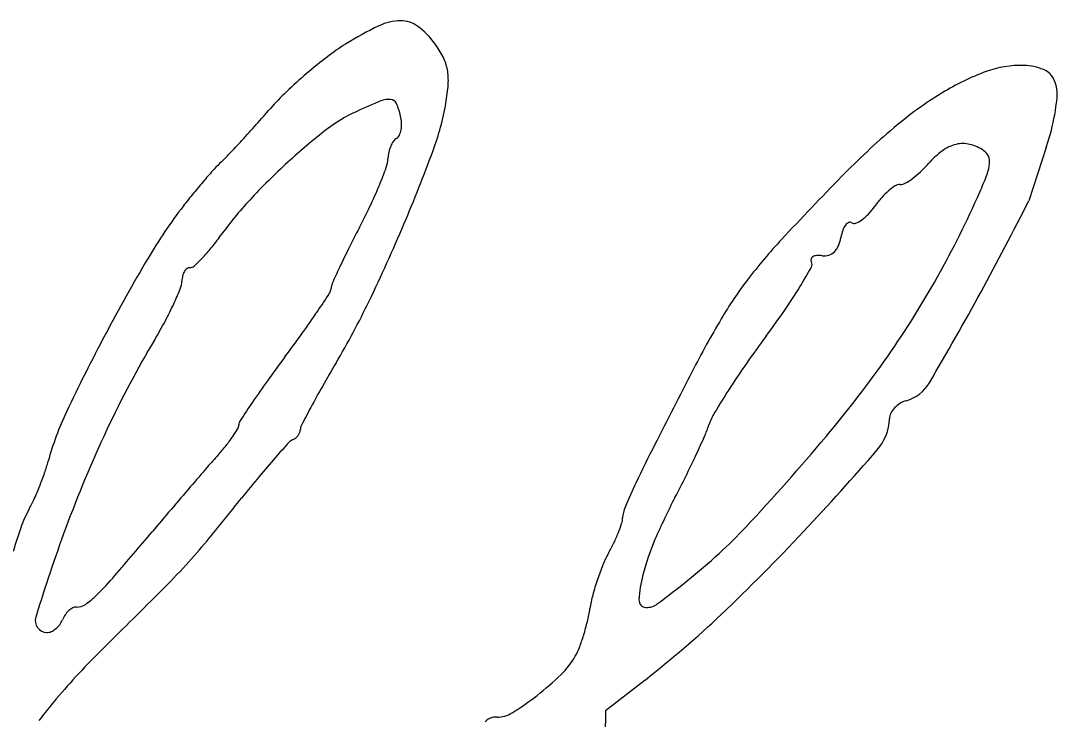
# Model space of a CAD drawing. Extents: x 0 to 34, y 0 to 22.
# Drawn here: x 26.5236 to 26.7559, y 9.0815 to 9.2379 of the extents above; entities that cross this region are included whole.
import ezdxf

# ---------------------------------------------------------------- set-up
doc = ezdxf.new("R2010")
doc.units = 0
doc.layers.add('SH_Text', color=7, linetype='Continuous')

msp = doc.modelspace()

# ---------------------------------------------------------------- linework, layer by layer
at = {"layer": 'SH_Text'}
msp.add_line((26.75337923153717, 9.209551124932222), (26.749530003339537, 9.19763259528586), dxfattribs=at)
msp.add_lwpolyline([(26.663525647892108, 9.090282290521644), (26.654702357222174, 9.083387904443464), (26.65445840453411, 9.06674388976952)], dxfattribs=at)
for centre, radius, start, end in [((26.60885509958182, 9.226573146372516), 0.011357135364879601, 90.48004497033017, 115.90598454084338), ((26.608813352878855, 9.231555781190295), 0.006374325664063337, 53.31136134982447, 90.48005043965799), ((26.640735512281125, 9.160935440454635), 0.08432746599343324, 115.90597378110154, 121.70375710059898), ((26.60169267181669, 9.221998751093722), 0.018292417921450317, 36.37299766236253, 53.3112661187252), ((26.59946697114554, 9.22035944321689), 0.021056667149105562, 26.68432398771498, 36.37299402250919), ((26.62262659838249, 9.190252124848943), 0.04986878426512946, 121.70385018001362, 127.38894615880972), ((26.657547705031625, 9.144559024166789), 0.10737828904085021, 127.38897143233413, 130.5927427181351), ((26.608796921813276, 9.225048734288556), 0.010614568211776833, 10.509301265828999, 26.684262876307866), ((26.658731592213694, 9.143177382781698), 0.10919777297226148, 130.59273507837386, 133.78459116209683), ((26.60654399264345, 9.224630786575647), 0.01290593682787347, 356.1622465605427, 10.509360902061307), ((26.759724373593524, 9.173250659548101), 0.05684293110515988, 110.35511499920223, 121.36941862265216), ((26.747699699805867, 9.205661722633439), 0.022273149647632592, 88.18437264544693, 110.3551118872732), ((26.74799412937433, 9.214949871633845), 0.012980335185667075, 68.07832060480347, 88.18438090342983), ((26.751201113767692, 9.222918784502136), 0.004390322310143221, 23.002995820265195, 68.07830734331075), ((26.578959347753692, 9.226481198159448), 0.04055257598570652, 350.05002928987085, 356.1622685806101), ((26.74761436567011, 9.221396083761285), 0.008286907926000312, 353.30455185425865, 23.002965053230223), ((26.623916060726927, 9.17950215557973), 0.058882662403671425, 133.78453871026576, 138.85232640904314), ((26.774864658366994, 9.14841704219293), 0.08592792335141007, 121.36940014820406, 130.32521116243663), ((26.668937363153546, 9.063026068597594), 0.16971812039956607, 112.36810504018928, 114.42038500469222), ((26.606083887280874, 9.215761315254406), 0.004555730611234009, 84.48502754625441, 112.36816572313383), ((26.606369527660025, 9.218719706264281), 0.0015835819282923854, 24.805273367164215, 84.48500790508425), ((26.59498289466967, 9.213457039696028), 0.01412754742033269, 12.8393945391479, 24.805389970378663), ((26.55910110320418, 9.229964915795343), 0.060714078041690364, 339.6947504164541, 350.04998333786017), ((26.698107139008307, 9.227207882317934), 0.058134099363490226, 346.25020941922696, 353.3045289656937), ((26.310934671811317, 9.452992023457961), 0.35675426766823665, 318.0838943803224, 318.8523424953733), ((26.61241790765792, 9.18750488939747), 0.033008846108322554, 114.42046628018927, 127.91108268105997), ((26.600255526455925, 9.214658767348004), 0.008719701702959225, 2.25521428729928, 12.839381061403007), ((26.3152915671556, 9.449079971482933), 0.35089878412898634, 317.30589627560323, 318.0839699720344), ((26.60205663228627, 9.214729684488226), 0.006917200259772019, 349.66430567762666, 2.255319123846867), ((26.68012187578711, 9.100570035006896), 0.14319730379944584, 127.91108893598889, 132.44832180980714), ((26.607071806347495, 9.2129270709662), 0.0015476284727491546, 299.9018717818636, 335.00603089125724), ((26.60394298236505, 9.214385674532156), 0.004999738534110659, 335.0059279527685, 349.6641696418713), ((26.830985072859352, 9.082300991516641), 0.17265066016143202, 130.32518375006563, 135.63875878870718), ((26.723065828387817, 9.221100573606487), 0.03243905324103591, 339.14308995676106, 346.2503002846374), ((26.342606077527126, 9.423880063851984), 0.313735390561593, 316.54844974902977, 317.3058971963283), ((26.61360552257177, 9.206806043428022), 0.007696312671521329, 156.8819530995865, 167.47663980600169), ((26.612336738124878, 9.207347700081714), 0.006316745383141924, 145.38342498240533, 156.88196824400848), ((26.608926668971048, 9.20970160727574), 0.0021731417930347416, 119.90183804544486, 145.3834640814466), ((26.73516642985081, 9.202117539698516), 0.008359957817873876, 103.32603446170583, 126.84962513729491), ((26.73473978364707, 9.203918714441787), 0.006508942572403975, 75.94520635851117, 103.32601493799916), ((26.733942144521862, 9.200732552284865), 0.009793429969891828, 55.78273218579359, 75.9451923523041), ((26.537608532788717, 9.239142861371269), 0.045120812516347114, 313.3792050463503, 316.5483763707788), ((26.613500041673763, 9.206829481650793), 0.007588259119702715, 167.47670280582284, 178.18436161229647), ((26.25247505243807, 9.343421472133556), 0.3876573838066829, 337.06312904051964, 339.6947231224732), ((26.7424524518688, 9.192395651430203), 0.020509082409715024, 126.84957843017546, 138.88322625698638), ((26.73781891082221, 9.206433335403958), 0.0028993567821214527, 23.70660777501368, 55.78282958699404), ((26.7374776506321, 9.206283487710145), 0.003272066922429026, 354.4084857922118, 23.706575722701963), ((26.58949555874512, 9.184233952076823), 0.030425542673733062, 133.37918965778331, 137.76338620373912), ((26.684104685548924, 9.096215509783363), 0.14909854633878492, 132.44827701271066, 137.06706652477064), ((26.51498488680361, 9.237913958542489), 0.09632068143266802, 337.52640471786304, 340.0567127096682), ((26.599422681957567, 9.207275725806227), 0.006496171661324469, 340.0567551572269, 358.18436881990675), ((26.70851946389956, 9.22201477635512), 0.024532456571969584, 313.07079462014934, 318.8832362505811), ((26.731202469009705, 9.206897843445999), 0.009577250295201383, 339.4436926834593, 354.40844348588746), ((26.663594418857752, 9.116958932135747), 0.13050835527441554, 137.7634046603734, 139.250094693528), ((27.272025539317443, 8.65098643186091), 0.7895371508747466, 135.63876405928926, 137.04180558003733), ((26.71407794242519, 9.215390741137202), 0.015869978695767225, 299.13485744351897, 306.23474095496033), ((26.7117786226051, 9.218528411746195), 0.019759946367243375, 306.2346688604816, 313.07077742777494), ((26.66872340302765, 9.230327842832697), 0.07630504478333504, 336.1995765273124, 339.4436760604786), ((26.674913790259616, 9.107205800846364), 0.14544996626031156, 139.25016348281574, 140.72608235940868), ((26.509344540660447, 9.240247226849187), 0.10242458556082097, 334.6842187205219, 337.52640203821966), ((26.726305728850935, 9.190236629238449), 0.012642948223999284, 122.06084956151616, 130.48343138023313), ((26.720636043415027, 9.199288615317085), 0.0019619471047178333, 88.70627938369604, 122.06083066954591), ((26.7207301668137, 9.203456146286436), 0.002206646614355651, 268.7061270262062, 299.13483909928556), ((26.656530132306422, 9.12223875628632), 0.12170236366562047, 140.72610991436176, 142.41309637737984), ((26.73194045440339, 9.184556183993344), 0.020662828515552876, 138.35853092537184, 144.9505399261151), ((26.728679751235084, 9.187455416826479), 0.01629960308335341, 130.48352007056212, 138.35858889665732), ((26.535359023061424, 9.289149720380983), 0.22206536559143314, 330.73642763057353, 336.19957652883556), ((26.652087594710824, 9.12565845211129), 0.11609607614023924, 142.41313497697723, 149.40128274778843), ((26.63392930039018, 9.14289498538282), 0.08056721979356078, 137.06699181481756, 144.38896293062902), ((26.482317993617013, 9.25303181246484), 0.1323224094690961, 332.33857744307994, 334.68418475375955), ((26.700614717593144, 9.206531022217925), 0.017601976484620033, 317.487318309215, 324.9505483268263), ((26.096814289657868, 9.527518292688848), 0.7313428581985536, 331.38204760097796, 333.1877440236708), ((26.708580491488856, 9.198135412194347), 0.005976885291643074, 291.71370696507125, 306.15578587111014), ((26.706161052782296, 9.201446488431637), 0.01007772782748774, 306.1558721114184, 317.48729778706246), ((26.840294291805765, 9.06539721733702), 0.2718480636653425, 152.33854181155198, 153.45488395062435), ((26.25507369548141, 9.342322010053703), 0.3848357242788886, 334.25139242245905, 337.063099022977), ((26.717640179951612, 9.18758432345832), 0.010379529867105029, 160.84740008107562, 170.09312842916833), ((26.711933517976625, 9.189566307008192), 0.004338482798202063, 143.1061758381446, 160.84747040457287), ((26.709892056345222, 9.19109873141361), 0.001785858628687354, 113.30106586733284, 143.1060660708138), ((26.709482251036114, 9.192050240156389), 0.0007498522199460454, 56.46680413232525, 113.30107147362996), ((26.710432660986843, 9.193484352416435), 0.0009706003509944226, 236.46698153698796, 291.71376151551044), ((26.52095028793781, 9.223813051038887), 0.058400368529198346, 320.980711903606, 324.38887198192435), ((26.78576753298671, 9.103766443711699), 0.12511515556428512, 137.04179044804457, 142.51616292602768), ((26.699348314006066, 9.190779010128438), 0.00818921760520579, 336.6014778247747, 350.0932361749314), ((26.53760538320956, 9.210316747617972), 0.03696342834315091, 316.1795543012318, 320.98069652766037), ((26.74862937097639, 9.111189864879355), 0.16938136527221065, 153.454898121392, 155.04609094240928), ((26.703070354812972, 9.189168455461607), 0.004133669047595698, 314.10085994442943, 336.60144933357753), ((26.914151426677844, 8.970682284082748), 0.42055471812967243, 149.40128639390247, 152.08283568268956), ((26.538942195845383, 9.209033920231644), 0.03511066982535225, 312.09474378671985, 316.1795002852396), ((26.701512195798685, 9.184371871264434), 0.0008132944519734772, 164.8217432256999, 209.90190422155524), ((26.701496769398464, 9.184376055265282), 0.0007973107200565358, 119.06937880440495, 164.8216756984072), ((26.70214371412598, 9.183212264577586), 0.002128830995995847, 94.1844243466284, 119.06941552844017), ((26.702482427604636, 9.178582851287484), 0.006770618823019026, 83.67609058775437, 94.18455827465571), ((26.703622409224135, 9.188869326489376), 0.003578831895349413, 263.6761042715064, 287.6996253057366), ((26.70375114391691, 9.18846595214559), 0.0031554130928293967, 287.69954875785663, 314.1009175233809), ((26.563418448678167, 9.179918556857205), 0.0036169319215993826, 149.02414172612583, 165.85755721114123), ((26.56232274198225, 9.180576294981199), 0.002338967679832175, 127.70283823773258, 149.02412748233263), ((26.561518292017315, 9.181617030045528), 0.0010235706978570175, 88.18440197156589, 127.70300899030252), ((26.561592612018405, 9.183961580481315), 0.00132215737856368, 268.1843748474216, 312.09485999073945), ((26.81243714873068, 9.081498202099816), 0.23975911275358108, 155.0460747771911, 155.98938716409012), ((26.568223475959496, 9.257459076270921), 0.15218515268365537, 328.6810358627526, 330.60246210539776), ((26.699747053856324, 9.183356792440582), 0.0012229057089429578, 330.6025631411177, 29.90186871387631), ((26.554657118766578, 9.179797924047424), 0.005093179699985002, 337.98551136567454, 358.18435724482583), ((26.565226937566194, 9.179462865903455), 0.005481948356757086, 165.85750160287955, 178.18436157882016), ((26.755515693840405, 9.12696594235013), 0.0869917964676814, 142.51616382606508, 149.4436340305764), ((26.545800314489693, 9.28329866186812), 0.21009642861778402, 325.041579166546, 330.7365239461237), ((26.492521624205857, 9.204920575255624), 0.07211531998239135, 335.0732071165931, 337.98550941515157), ((26.591091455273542, 9.178042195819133), 0.002086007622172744, 326.8827352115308, 358.184420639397), ((26.59605720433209, 9.177884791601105), 0.0028822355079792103, 155.98943393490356, 178.1844667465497), ((26.605005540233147, 9.235078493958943), 0.10912925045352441, 325.41771501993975, 328.68106205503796), ((26.118351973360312, 9.515767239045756), 0.7068080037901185, 329.4807575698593, 331.3820171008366), ((26.32314152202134, 9.352831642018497), 0.3220055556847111, 326.00748806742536, 326.8827341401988), ((26.43509963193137, 9.255493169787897), 0.18496430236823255, 329.38771925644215, 334.25140066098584), ((26.487377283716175, 9.207311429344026), 0.07778809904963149, 331.843768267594, 335.0732030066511), ((26.430443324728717, 9.280476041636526), 0.19258759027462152, 324.2726105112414, 326.0074935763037), ((26.5326500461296, 9.284960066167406), 0.1970126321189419, 323.32077891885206, 325.41774592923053), ((26.46729087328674, 9.218061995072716), 0.10057051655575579, 329.1800554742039, 331.843730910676), ((26.880783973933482, 9.053011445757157), 0.232461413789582, 149.44368723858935, 152.7698174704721), ((26.32145655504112, 9.358870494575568), 0.32684036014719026, 323.1050926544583, 324.2725413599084), ((26.92706192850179, 8.963841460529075), 0.43516560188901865, 152.08282265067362, 154.62000529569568), ((26.751284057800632, 9.048634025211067), 0.23012264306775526, 149.180046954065, 154.8685785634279), ((26.885244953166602, 9.022342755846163), 0.24263611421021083, 143.3207734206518, 145.09278197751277), ((26.857875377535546, 8.95618998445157), 0.3439030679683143, 143.10503700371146, 144.21381627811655), ((26.893137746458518, 8.984477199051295), 0.34724671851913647, 149.38765458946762, 150.39376201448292), ((26.847758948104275, 9.048500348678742), 0.1969259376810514, 145.09277535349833, 147.16499263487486), ((26.50753843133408, 9.310048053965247), 0.25678156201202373, 319.94914473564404, 325.0416720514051), ((30.27660603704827, 7.305537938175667), 4.051528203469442, 152.76986698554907, 153.02998971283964), ((26.74211142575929, 9.039638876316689), 0.20119704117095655, 144.21375274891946, 145.87025947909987), ((26.7196647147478, 9.161294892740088), 0.008791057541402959, 285.79318207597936, 329.4807648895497), ((26.77166601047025, 9.053499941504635), 0.20753443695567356, 150.393689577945, 151.8730460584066), ((26.837032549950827, 9.055422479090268), 0.18415990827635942, 147.165034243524, 149.03466864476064), ((26.865909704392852, 8.955727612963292), 0.35075343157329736, 145.870289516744, 146.6735730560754), ((26.723752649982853, 9.147208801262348), 0.005889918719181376, 121.7893959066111, 137.04166425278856), ((26.723561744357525, 9.147516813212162), 0.005527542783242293, 105.79315055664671, 121.7893162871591), ((26.595021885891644, 9.12136354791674), 0.06765533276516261, 154.61995466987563, 164.6565670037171), ((26.89083497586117, 8.98979724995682), 0.34266132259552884, 151.87299779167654, 152.62975769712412), ((26.691276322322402, 9.142881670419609), 0.01417759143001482, 149.0346900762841, 161.2383738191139), ((26.721237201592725, 9.148706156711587), 0.0029398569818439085, 153.37439956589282, 178.18441933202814), ((26.72320288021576, 9.147720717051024), 0.0051387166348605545, 137.04161614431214, 153.37437610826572), ((26.57071001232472, 9.147467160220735), 0.0018011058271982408, 328.69300211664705, 358.0954730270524), ((26.574498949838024, 9.147341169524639), 0.0019899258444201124, 146.6737101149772, 178.09550188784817), ((26.588679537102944, 9.146220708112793), 0.002416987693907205, 152.62969798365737, 178.18443621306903), ((26.648000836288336, 9.1575814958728), 0.03152637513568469, 336.16626193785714, 341.23840198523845), ((26.707110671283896, 9.149153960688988), 0.011193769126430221, 318.9391684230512, 358.1843448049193), ((26.79716699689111, 9.027110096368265), 0.28080324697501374, 154.8685605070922, 159.76843641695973), ((26.541318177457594, 9.16548019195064), 0.036276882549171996, 321.2977911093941, 325.24966226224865), ((26.542927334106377, 9.164363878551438), 0.034318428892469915, 325.2496453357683, 328.6930917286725), ((26.58384692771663, 9.146253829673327), 0.002251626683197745, 291.48387754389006, 309.0479233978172), ((26.583396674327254, 9.146808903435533), 0.0029663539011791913, 309.04783750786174, 323.3326286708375), ((26.58349324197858, 9.146737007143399), 0.002845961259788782, 323.33266893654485, 337.90600077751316), ((26.58443356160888, 9.146355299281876), 0.0018311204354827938, 337.9059535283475, 358.18438959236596), ((26.481539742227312, 9.231116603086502), 0.2135063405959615, 334.9307722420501, 336.1662864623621), ((26.314042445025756, 9.472702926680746), 0.5095607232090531, 316.8996216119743, 319.94918137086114), ((26.529585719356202, 9.174880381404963), 0.05131064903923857, 318.2503150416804, 321.29781251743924), ((26.810767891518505, 8.937475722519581), 0.3065875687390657, 137.7772143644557, 138.6407722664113), ((26.585594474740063, 9.141813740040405), 0.002519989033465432, 111.48371472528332, 137.7772016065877), ((26.979593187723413, 8.983276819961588), 0.352190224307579, 153.0300032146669, 154.58842439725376), ((26.74774415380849, 8.980168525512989), 0.24110311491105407, 138.25028601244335, 139.12415700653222), ((26.727024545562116, 9.011199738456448), 0.19501616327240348, 138.6408097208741, 140.25262801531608), ((26.457972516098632, 9.242140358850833), 0.23952436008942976, 333.6667212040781, 334.93088246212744), ((26.19527573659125, 9.595041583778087), 0.6900094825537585, 316.8927616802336, 318.93908336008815), ((26.491336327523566, 9.149813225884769), 0.039862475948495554, 340.78669123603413, 344.6565387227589), ((27.648049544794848, 8.20096259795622), 1.431780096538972, 139.12412372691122, 139.3581196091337), ((26.45913298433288, 9.161035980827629), 0.07396534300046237, 338.3503546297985, 340.78670857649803), ((26.82588485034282, 8.928986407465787), 0.32359451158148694, 140.25266148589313, 141.3557113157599), ((26.455561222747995, 9.243333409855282), 0.24221465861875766, 332.4131926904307, 333.66681184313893), ((26.46037430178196, 9.160543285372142), 0.07262982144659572, 335.9048186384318, 338.35033886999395), ((27.77941779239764, 8.088197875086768), 1.6049086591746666, 139.35806957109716, 139.59527401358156), ((26.798727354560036, 9.06920286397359), 0.1519510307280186, 154.58837275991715, 156.81252509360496), ((26.496446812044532, 9.144410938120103), 0.03311427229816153, 331.50523181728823, 335.90477799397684), ((25.794253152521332, 9.753834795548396), 0.9972532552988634, 320.64633776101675, 321.35565724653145), ((26.791381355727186, 9.067869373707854), 0.1366821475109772, 152.4132077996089, 156.7948842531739), ((26.553253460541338, 9.113574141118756), 0.03152243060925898, 151.50520079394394, 160.00788738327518), ((27.727775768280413, 8.132153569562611), 1.5370927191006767, 139.5952042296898, 139.84020088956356), ((26.66523872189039, 9.126381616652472), 0.006731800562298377, 156.81244765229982, 178.1844026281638), ((26.653985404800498, 9.126738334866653), 0.00452716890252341, 341.9236738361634, 358.18437750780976), ((26.582472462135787, 9.102943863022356), 0.06261508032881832, 160.00789926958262, 165.0958451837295), ((26.88091184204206, 8.996245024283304), 0.3700548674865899, 159.76835235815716, 163.0078691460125), ((26.626742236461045, 9.135630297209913), 0.033184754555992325, 338.18170850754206, 341.9237070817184), ((26.610297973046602, 9.195468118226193), 0.10381883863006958, 312.2614073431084, 316.89966947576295), ((25.533638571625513, 9.983707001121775), 1.3338806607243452, 319.28852297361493, 319.8401656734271), ((26.46829192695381, 9.20108560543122), 0.1255538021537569, 317.381324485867, 320.6462754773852), ((26.62213658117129, 9.137474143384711), 0.03814578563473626, 334.3876858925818, 338.1816949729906), ((26.718118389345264, 9.099277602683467), 0.05697054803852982, 156.79482706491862, 165.22038424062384), ((26.383824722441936, 9.418556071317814), 0.43175020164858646, 313.4215718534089, 316.89274309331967), ((26.618915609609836, 9.139018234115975), 0.04171774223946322, 330.8399749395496, 334.38767539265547), ((26.676750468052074, 9.106748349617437), 0.024510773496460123, 150.83995731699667, 157.62729299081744), ((26.575646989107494, 9.233600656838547), 0.155343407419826, 308.8321578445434, 312.2613980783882), ((26.4240297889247, 9.241813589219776), 0.18570282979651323, 314.92314906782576, 317.3812729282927), ((26.703276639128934, 9.095829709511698), 0.053196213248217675, 157.627172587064, 161.4296591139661), ((26.487681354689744, 9.162768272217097), 0.07525520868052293, 314.809667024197, 319.2884808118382), ((26.70434977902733, 9.095469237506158), 0.05432827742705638, 161.42972024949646, 165.2131897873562), ((26.689465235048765, 9.10683715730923), 0.02733695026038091, 165.220322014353, 177.05694929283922), ((26.52326239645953, 9.298679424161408), 0.23888615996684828, 306.7720404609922, 308.8321120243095), ((23.9929246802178, 11.679458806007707), 3.6284323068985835, 314.64022959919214, 314.92304142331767), ((26.52727992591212, 9.12290572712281), 0.01906740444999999, 304.70993929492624, 314.8096841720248), ((26.68083251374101, 9.101676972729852), 0.03000549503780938, 165.2131844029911, 171.11403295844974), ((26.663790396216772, 9.108157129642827), 0.0016282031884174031, 177.05692780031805, 268.1844077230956), ((26.53815141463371, 9.101740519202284), 0.00552997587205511, 132.4297487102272, 145.26363499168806), ((26.537328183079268, 9.102641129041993), 0.004309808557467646, 118.00589399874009, 132.42971087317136), ((26.536069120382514, 9.105008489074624), 0.0016284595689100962, 88.18436283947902, 118.00581189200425), ((26.536227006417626, 9.109989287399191), 0.003354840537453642, 268.1844067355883, 304.7099638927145), ((26.61427728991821, 9.112082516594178), 0.037358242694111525, 346.57638154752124, 351.11407260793), ((26.66386591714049, 9.110539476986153), 0.004011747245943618, 268.1843552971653, 306.7720816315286), ((26.529567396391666, 9.103609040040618), 0.0026722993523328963, 163.0079036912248, 268.1843658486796), ((26.52825585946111, 9.10577484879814), 0.00514346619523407, 322.8907001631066, 337.1907869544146), ((26.53861784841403, 9.101417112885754), 0.006097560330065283, 145.26368069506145, 157.19082076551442), ((26.602512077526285, 9.114890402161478), 0.04945388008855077, 342.89934763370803, 346.5765043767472), ((26.516862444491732, 9.277978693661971), 0.23820166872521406, 308.0035447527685, 313.42157001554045), ((26.529552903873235, 9.103151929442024), 0.002214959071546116, 268.18442749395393, 293.8627428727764), ((26.528627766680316, 9.105243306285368), 0.004501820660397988, 293.86266216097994, 308.96980855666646), ((26.528106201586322, 9.105888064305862), 0.005331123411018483, 308.9699142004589, 322.89076911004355), ((26.60684615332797, 9.113556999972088), 0.044919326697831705, 339.1546146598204, 342.89936269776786), ((26.694166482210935, 8.944078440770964), 0.21591588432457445, 134.6401177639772, 136.87595733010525), ((26.636128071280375, 9.102407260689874), 0.013586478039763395, 330.0293701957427, 339.154741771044), ((26.63150101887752, 9.105075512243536), 0.01892774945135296, 314.22848684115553, 330.02941439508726), ((26.635814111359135, 8.99872927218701), 0.135967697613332, 136.8758657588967, 140.0374754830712), ((26.599970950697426, 9.137466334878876), 0.06413074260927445, 307.859994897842, 314.2284999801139), ((26.596322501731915, 9.142159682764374), 0.07007537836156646, 302.25944038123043, 307.860019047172), ((26.651619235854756, 8.985484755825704), 0.15658854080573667, 140.037461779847, 142.29965486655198), ((26.629966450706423, 9.078915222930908), 0.003042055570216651, 103.00265546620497, 121.833394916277), ((26.630224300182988, 9.077798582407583), 0.0041880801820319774, 88.18439573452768, 103.00263130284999), ((26.630545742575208, 9.0879389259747), 0.005957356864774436, 268.1843493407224, 302.25944432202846), ((26.62951718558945, 9.079638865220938), 0.002190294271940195, 121.83331143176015, 144.41719992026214)]:
    msp.add_arc(centre, radius, start, end, dxfattribs=at)

doc.saveas('drawing.dxf')
